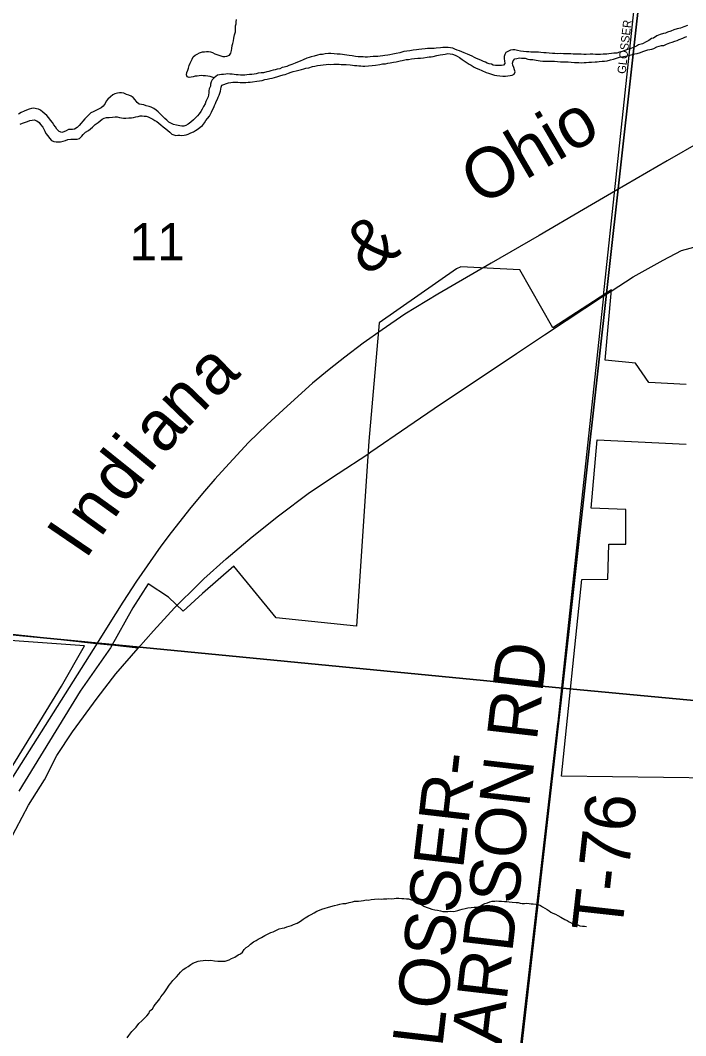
# Model space of a CAD drawing. Extents: x 1310247 to 1664935, y 284496 to 704931.
# Drawn here: x 1477588 to 1481558, y 520097 to 526154 of the extents above; entities that cross this region are included whole.
import ezdxf

# ---------------------------------------------------------------- set-up
doc = ezdxf.new("R2010")
doc.units = 0
for name, color, linetype in [('GM_P_State_Alignment', 7, 'Continuous'), ('GM_P_State_Shield', 7, 'Continuous'), ('GM_X_Corporation_Text', 7, 'Continuous'), ('GM_X_County', 7, 'Continuous'), ('GM_X_County_Subdivision_Text', 7, 'Continuous'), ('GM_X_Major_Lake_Text', 7, 'Continuous'), ('GM_X_Minor_River_Text', 7, 'Continuous'), ('GM_X_Rail_Line', 7, 'Continuous'), ('GM_X_State_Route', 7, 'Continuous'), ('GM_X_Township_Subdivision', 7, 'Continuous'), ('GM_X_US_Location', 7, 'Continuous')]:
    doc.layers.add(name, color=color, linetype=linetype)

msp = doc.modelspace()

# ---------------------------------------------------------------- linework, layer by layer
at = {"layer": 'GM_P_State_Shield'}
for points in [[(1481112, 524538.9), (1481244.2, 524624.4), (1481422.7, 524724), (1481532.6, 524780.1), (1481636.1, 524808.7), (1481749.6, 524850.2), (1481925.7, 524908.3), (1482095.5, 524956.6), (1482310, 525021.9), (1482528.4, 525085), (1482746.8, 525150.2), (1482779.6, 525160.5)], [(1480714.4, 524276.8), (1480843.8, 524363), (1481067.8, 524510.3), (1481112, 524538.9)], [(1479660.5, 523566.1), (1479680, 523578.8), (1479900.7, 523730.2), (1480095.8, 523864), (1480313.6, 524009.3), (1480548.1, 524165.9), (1480714.4, 524276.8)], [(1478540.8, 522681.9), (1478618.5, 522758.8), (1478683.5, 522822.7), (1478816.3, 522942.2), (1478971.4, 523073.1), (1479128.4, 523197.5), (1479314.1, 523336.8), (1479483.5, 523450.9), (1479660.5, 523566.1)], [(1476732.5, 520059.3), (1476879.3, 520234.4), (1477030.1, 520413.5), (1477139.5, 520541.3), (1477189.9, 520632.4), (1477252.8, 520743.3), (1477334.9, 520907.9), (1477437.7, 521094.1), (1477561.7, 521327.9), (1477637.4, 521472.6), (1477733.3, 521622.8), (1477806.9, 521769.1), (1477899.7, 521909.3), (1478045.9, 522110.8), (1478158.5, 522255), (1478291.8, 522407.5), (1478381.7, 522511.8), (1478508.1, 522649.6), (1478540.8, 522681.9)]]:
    msp.add_lwpolyline(points, dxfattribs=at)
at = {"layer": 'GM_X_Corporation_Text'}
for points in [[(1481067.8, 524510.3), (1481340.9, 527083)], [(1478133.4, 522426.1), (1478126.4, 522426.9), (1478027.6, 522437)]]:
    msp.add_lwpolyline(points, dxfattribs=at)
at = {"layer": 'GM_X_County'}
for points in [[(1481370.5, 527094.8), (1480822.4, 522169.9), (1475469.1, 522687.9), (1475971.3, 527619.8)], [(1486747.2, 526552.2), (1486183.9, 521667.6), (1480822.4, 522169.9), (1481370.5, 527094.8)], [(1475469.1, 522687.9), (1480822.4, 522169.9), (1480181.2, 516544.8), (1474875.9, 517060)], [(1480822.4, 522169.9), (1486183.9, 521667.6), (1485560.1, 516006.4), (1480181.2, 516544.8)]]:
    msp.add_lwpolyline(points, close=True, dxfattribs=at)
at = {"layer": 'GM_X_County_Subdivision_Text'}
for points in [[(1481067.8, 524510.3), (1480794, 521966.2)], [(1478027.6, 522437), (1478024.7, 522437.3), (1477671.7, 522476.7), (1477276.5, 522517.8), (1476968.3, 522535), (1476389.5, 522587.4), (1476251.2, 522596.3), (1476189.7, 522625.7), (1476157.4, 522638.3), (1476129.8, 522642.7), (1476092.7, 522637.3), (1475999.9, 522634.8), (1475900.1, 522638.8), (1475865.7, 522642.5)], [(1478291.8, 522407.5), (1478133.4, 522426.1)], [(1480794, 521966.2), (1480793, 521957.4), (1480519.3, 519579.8)]]:
    msp.add_lwpolyline(points, dxfattribs=at)
at = {"layer": 'GM_X_Major_Lake_Text'}
for points in [[(1481560.3, 523981.5), (1481337.1, 523994.2), (1481258.5, 524109), (1481077.8, 524126.6), (1481114.3, 524545.9), (1480765, 524319.2), (1480568.9, 524665.4), (1480216.1, 524682.9), (1480189.3, 524671.1), (1479728.9, 524349), (1479667.2, 523643.5), (1479594.2, 522540), (1479114.8, 522590.4), (1478861.8, 522898.3), (1478674, 522735.5), (1478560.4, 522629.2), (1478473.1, 522712.7), (1478350, 522792.3), (1478259.5, 522648.5), (1478126, 522410.8), (1477945.7, 522151.7), (1477579.1, 521554.9)], [(1481729, 521632.7), (1480816.7, 521645.6), (1480938.2, 522818.4), (1481093.3, 522820.1), (1481099.5, 523028.1), (1481199.5, 523028.1), (1481199.5, 523236.1), (1480992.8, 523243.8), (1481029.3, 523651), (1481560.3, 523625.4)], [(1477467.5, 521585.6), (1477834.3, 522182.6), (1477971.9, 522421.9), (1476359, 522538.5)]]:
    msp.add_lwpolyline(points, dxfattribs=at)
at = {"layer": 'GM_X_Minor_River_Text'}
for points in [[(1478743.8, 525810.4), (1478731.9, 525814.8), (1478720, 525819.1), (1478706, 525821.6), (1478691.9, 525822), (1478679.9, 525822.4), (1478667.9, 525824.8), (1478655.8, 525823.1), (1478643.7, 525821.5), (1478631.6, 525819.9), (1478619.4, 525816.2), (1478607.3, 525814.6), (1478595.2, 525813), (1478583.3, 525817.3), (1478579.7, 525829.5), (1478582.1, 525843.4), (1478586.6, 525857.3), (1478591, 525869.2), (1478595.6, 525885.1), (1478602, 525898.9), (1478606.5, 525910.8), (1478612.9, 525922.7), (1478619.4, 525936.5), (1478631.7, 525946.1), (1478644, 525951.8), (1478656.3, 525959.4), (1478674.5, 525964.9), (1478686.6, 525966.5), (1478698.8, 525968.1), (1478710.8, 525967.8), (1478722.8, 525965.4), (1478734.7, 525961), (1478748.5, 525954.6), (1478760.4, 525950.2), (1478772.4, 525945.8), (1478784.3, 525941.4), (1478796.3, 525939), (1478808.3, 525938.7), (1478820.4, 525940.3), (1478836.7, 525945.8), (1478843.1, 525957.7), (1478847.6, 525973.5), (1478850, 525985.5), (1478852.6, 526003.5), (1478855, 526015.4), (1478859.6, 526031.3), (1478862.1, 526047.3), (1478866.8, 526067.2), (1478871.4, 526085.1), (1478872.2, 526109.1), (1478872.6, 526121.1), (1478875, 526133.1), (1478875.3, 526145.1), (1478877.8, 526159)], [(1481569, 526122.2), (1481546.7, 526114.8), (1481526.4, 526107.4), (1481506.1, 526102.1), (1481487.8, 526096.6), (1481469.5, 526089.2), (1481449.2, 526083.8), (1481437, 526078.1), (1481424.8, 526074.5), (1481404.6, 526069.1), (1481386.2, 526061.7), (1481365.7, 526048.3), (1481353.5, 526044.6), (1481337.1, 526033.1), (1481320.8, 526025.6), (1481300.3, 526014.2), (1481275.9, 526006.9), (1481263.6, 525999.3), (1481243.3, 525991.9), (1481227, 525984.4), (1481210.7, 525978.9), (1481194.5, 525973.4), (1481178.2, 525967.8), (1481162, 525964.3), (1481145.8, 525958.8), (1481129.6, 525957.3), (1481115.5, 525955.8), (1481099.4, 525954.2), (1481087.3, 525952.6), (1481065.1, 525951.3), (1481049, 525949.8), (1481035, 525950.2), (1481018.9, 525950.7), (1481002.8, 525951.2), (1480986.8, 525951.7), (1480964.6, 525950.4), (1480950.6, 525950.8), (1480934.5, 525951.3), (1480918.5, 525951.8), (1480902.4, 525952.3), (1480886.4, 525952.8), (1480872.3, 525953.2), (1480856.2, 525953.7), (1480840.2, 525954.2), (1480828.2, 525954.6), (1480810.1, 525955.1), (1480794, 525953.6), (1480776, 525956.2), (1480763.9, 525956.6), (1480743.8, 525957.2), (1480725.8, 525959.7), (1480711.8, 525960.2), (1480693.8, 525962.7), (1480679.7, 525963.2), (1480663.7, 525963.7), (1480645.6, 525964.2), (1480633.6, 525964.6), (1480621.5, 525965), (1480607.5, 525965.4), (1480589.5, 525968), (1480571.5, 525970.5), (1480553.5, 525973.1), (1480537.6, 525977.6), (1480525.5, 525977.9), (1480513.4, 525976.3), (1480497.1, 525968.8), (1480484.8, 525961.2), (1480478.4, 525949.3), (1480474, 525937.4), (1480475.5, 525923.4), (1480477.1, 525911.3), (1480478.7, 525897.2), (1480470.2, 525885.4), (1480458.1, 525883.8), (1480446.1, 525884.2), (1480434, 525884.5), (1480422, 525884.9), (1480410, 525887.3), (1480398.1, 525891.7), (1480386.1, 525894), (1480374.2, 525898.4), (1480362.4, 525904.8), (1480350.5, 525909.2), (1480338.5, 525913.5), (1480324.7, 525920), (1480308.8, 525926.5), (1480297, 525932.9), (1480283.1, 525939.3), (1480269.3, 525945.8)], [(1480404.2, 525831.3), (1480416.1, 525827), (1480430.1, 525824.5), (1480448.1, 525822), (1480466.1, 525821.4), (1480482.2, 525820.9), (1480496.3, 525822.5), (1480510.4, 525824.1), (1480522.5, 525825.7), (1480534.8, 525833.3), (1480539.3, 525847.2), (1480535.7, 525859.4), (1480532.1, 525871.5), (1480526.5, 525885.7), (1480524.9, 525897.8), (1480527.4, 525911.7), (1480537.8, 525923.4), (1480550, 525927.1), (1480566.2, 525930.6), (1480578.1, 525928.2), (1480600.2, 525927.5), (1480616.1, 525923), (1480628.1, 525920.7), (1480646.2, 525920.1), (1480666.1, 525915.5), (1480690.1, 525912.7), (1480706.1, 525910.2), (1480726.2, 525909.6), (1480744.3, 525911.1), (1480774.4, 525910.1), (1480792.4, 525907.6), (1480810.5, 525907), (1480828.6, 525906.5), (1480840.6, 525906.1), (1480856.7, 525905.6), (1480874.7, 525905), (1480894.8, 525902.4), (1480906.8, 525902), (1480920.8, 525901.6), (1480936.9, 525901.1), (1480951, 525902.7), (1480963.1, 525902.3), (1480979.2, 525903.8), (1480995.2, 525903.3), (1481017.5, 525906.7), (1481029.5, 525906.3), (1481041.6, 525907.9), (1481059.7, 525909.4), (1481073.9, 525910.9), (1481090, 525912.4), (1481108.2, 525917.9), (1481126.4, 525921.3), (1481138.7, 525927), (1481150.9, 525930.6), (1481163, 525934.2), (1481175.1, 525935.9), (1481187.2, 525937.5), (1481207.5, 525942.9), (1481231.8, 525948.2), (1481254.1, 525953.5), (1481268.2, 525955), (1481288.5, 525962.4), (1481302.8, 525968), (1481331.2, 525977.2), (1481355.5, 525982.4), (1481367.7, 525986.1), (1481386.1, 525995.5), (1481412.4, 526002.7), (1481426.5, 526004.3), (1481442.9, 526011.8), (1481463.2, 526019.2), (1481477.4, 526022.8), (1481493.7, 526030.3), (1481505.9, 526033.9), (1481518.1, 526039.5), (1481540.5, 526046.9), (1481552.7, 526052.5), (1481564.9, 526058.2)], [(1480269.3, 525945.8), (1480255.4, 525952.2), (1480235.6, 525960.8), (1480221.7, 525965.3), (1480207.8, 525971.7), (1480193.9, 525976.1), (1480180.1, 525982.6), (1480168.2, 525987), (1480154.2, 525989.4), (1480140.2, 525991.8), (1480122.1, 525992.4), (1480108, 525990.8), (1480093.9, 525989.2), (1480069.7, 525988), (1480057.6, 525986.4), (1480043.5, 525984.8), (1480029.5, 525985.2), (1480017.4, 525985.6), (1480003.3, 525984), (1479983.2, 525982.6), (1479965, 525979.2), (1479950.9, 525977.6), (1479932.7, 525976.2), (1479912.5, 525972.8), (1479894.3, 525969.3), (1479876.2, 525967.9), (1479851.8, 525960.6), (1479829.6, 525955.3), (1479811.4, 525951.8), (1479793.2, 525948.4), (1479781.1, 525946.8), (1479762.9, 525943.3), (1479750.7, 525941.7), (1479734.6, 525940.2), (1479720.5, 525938.6), (1479706.5, 525939), (1479692.3, 525937.5), (1479676.2, 525936), (1479660.1, 525934.5), (1479646, 525934.9), (1479634, 525935.3), (1479622, 525935.7), (1479603.9, 525936.2), (1479587.9, 525938.7), (1479567.9, 525941.3), (1479549.9, 525943.9), (1479535.9, 525946.3), (1479521.9, 525948.8), (1479509.9, 525949.1), (1479495.9, 525951.6), (1479477.8, 525952.1), (1479459.8, 525954.7), (1479439.8, 525955.3), (1479425.7, 525955.7), (1479407.6, 525954.3), (1479391.4, 525950.8), (1479375.3, 525949.3), (1479361.1, 525945.7), (1479340.8, 525940.3), (1479322.6, 525936.9), (1479310.4, 525931.2), (1479298.2, 525927.6), (1479275.8, 525918.3), (1479257.5, 525910.8), (1479241.1, 525903.3), (1479226.9, 525897.7), (1479208.6, 525890.3), (1479190.3, 525884.8), (1479178.1, 525879.2), (1479161.8, 525873.7), (1479149.7, 525872), (1479135.4, 525864.5), (1479121.3, 525862.9), (1479109.1, 525859.2), (1479096.9, 525855.6), (1479082.7, 525852), (1479070.6, 525848.4), (1479058.4, 525846.8), (1479038.2, 525841.4), (1479024.1, 525839.8), (1479007.9, 525838.3), (1478995.8, 525834.7), (1478983.7, 525833.1), (1478969.5, 525831.5), (1478955.4, 525829.9), (1478939.3, 525828.4), (1478927.2, 525826.8), (1478915.1, 525827.2), (1478901.1, 525827.6), (1478887, 525828), (1478875, 525828.4), (1478863, 525830.8), (1478851, 525833.1), (1478839, 525833.5), (1478827, 525833.9), (1478814.8, 525832.2), (1478800.7, 525830.7), (1478788.7, 525831), (1478776.6, 525829.4), (1478764.4, 525825.8), (1478743.8, 525810.4)], [(1478790.6, 525766.8), (1478829.3, 525781.7), (1478843.4, 525783.3), (1478855.5, 525784.9), (1478867.5, 525784.5), (1478885.6, 525784), (1478899.7, 525783.5), (1478915.7, 525783), (1478933.8, 525782.5), (1478947.9, 525784), (1478960, 525785.7), (1478974.1, 525787.2), (1478998.3, 525790.5), (1479014.5, 525792), (1479030.6, 525795.5), (1479046.9, 525801), (1479061, 525802.6), (1479077.2, 525806.1), (1479091.4, 525809.7), (1479103.6, 525813.3), (1479123.8, 525818.7), (1479136, 525822.3), (1479156.3, 525827.7), (1479168.5, 525831.4), (1479188.8, 525838.8), (1479203, 525844.3), (1479215.2, 525848), (1479233.5, 525853.4), (1479249.7, 525856.9), (1479265.9, 525860.4), (1479280, 525864), (1479292.2, 525867.6), (1479308.4, 525871.2), (1479330.7, 525878.5), (1479344.9, 525880), (1479361, 525883.6), (1479379.2, 525887), (1479395.4, 525888.5), (1479413.5, 525890), (1479427.6, 525891.5), (1479439.7, 525891.2), (1479457.8, 525892.6), (1479473.9, 525892.1), (1479489.9, 525891.6), (1479502, 525891.2), (1479518, 525890.8), (1479532.1, 525890.3), (1479556.1, 525887.6), (1479570.1, 525887.1), (1479582.1, 525884.8), (1479596.2, 525884.3), (1479608.1, 525882), (1479620.2, 525881.6), (1479632.2, 525881.2), (1479644.3, 525880.8), (1479664.4, 525882.2), (1479686.6, 525883.5), (1479706.8, 525886.9), (1479733, 525890.1), (1479749.2, 525893.6), (1479767.3, 525895.1), (1479781.5, 525898.7), (1479793.6, 525900.3), (1479813.8, 525903.7), (1479830, 525907.2), (1479854.3, 525912.4), (1479866.4, 525914.1), (1479890.7, 525919.3), (1479904.8, 525920.9), (1479921, 525924.4), (1479939.1, 525925.9), (1479959.2, 525927.2), (1479975.4, 525928.8), (1479993.5, 525930.2), (1480015.7, 525933.5), (1480027.8, 525935.2), (1480039.9, 525936.8), (1480052, 525938.4), (1480072.3, 525943.8), (1480092.5, 525947.2), (1480108.7, 525950.7), (1480122.8, 525952.3), (1480139, 525955.8), (1480153, 525953.3), (1480167, 525952.9), (1480182.9, 525946.4), (1480194.7, 525940), (1480208.5, 525931.6), (1480224.3, 525921.1), (1480236, 525912.7), (1480247.8, 525904.3), (1480265.5, 525891.8), (1480277.3, 525885.4), (1480295.1, 525874.8), (1480306.9, 525868.4), (1480322.8, 525861.9), (1480340.7, 525855.4), (1480366.4, 525842.5), (1480380.3, 525838.1), (1480392.2, 525833.7), (1480404.2, 525831.3)], [(1478743.8, 525810.4), (1478733.4, 525798.7), (1478727, 525786.8), (1478722.5, 525773), (1478722.1, 525760.9), (1478715.5, 525745.1), (1478713.1, 525733.2), (1478712.7, 525721.1), (1478710.3, 525709.2), (1478707.9, 525697.2), (1478701.4, 525681.4), (1478695, 525669.6), (1478690.5, 525655.7), (1478681.9, 525639.9), (1478673.4, 525624.1), (1478664.9, 525610.4), (1478654.4, 525596.7), (1478646, 525584.9), (1478633.5, 525571.2), (1478621, 525559.6), (1478604.5, 525546.1), (1478590.1, 525534.5), (1478575.8, 525526.9), (1478563.6, 525523.3), (1478551.5, 525521.7), (1478539.5, 525524), (1478519.6, 525528.7), (1478501.6, 525533.2), (1478485.8, 525539.7), (1478473.9, 525546.1), (1478462.3, 525558.5), (1478450.6, 525568.9), (1478436.9, 525581.3), (1478425.3, 525593.7), (1478409.7, 525608.2), (1478397.9, 525618.6), (1478384.1, 525627), (1478368.3, 525635.5), (1478356.4, 525639.9), (1478338.5, 525644.5), (1478324.6, 525648.9), (1478310.6, 525651.3), (1478296.6, 525653.8), (1478284.9, 525664.2), (1478273.3, 525678.6), (1478261.7, 525693), (1478250, 525701.3), (1478236.1, 525707.8), (1478222.2, 525712.2), (1478206.3, 525718.7), (1478192.3, 525721.2), (1478180.3, 525721.5), (1478168.2, 525719.9), (1478151.9, 525714.4), (1478139.7, 525708.8), (1478125.2, 525697.2), (1478110.7, 525683.6), (1478100.3, 525671.9), (1478093.8, 525658), (1478083.3, 525642.3), (1478070.9, 525632.7), (1478058.6, 525625), (1478046.3, 525619.4), (1478034.1, 525613.8), (1478021.9, 525608.2), (1478009.6, 525602.5), (1477997.2, 525590.9), (1477986.7, 525579.2), (1477972.2, 525565.6), (1477961.7, 525551.9), (1477951.3, 525540.2), (1477938.8, 525526.5), (1477926.4, 525514.9), (1477912, 525505.3), (1477899.8, 525501.7)], [(1477761.5, 525451.8), (1477775.1, 525437.4), (1477789, 525430.9), (1477801, 525428.5), (1477813, 525428.2), (1477827.1, 525429.8), (1477843.3, 525433.3), (1477857.5, 525436.8), (1477871.7, 525442.4), (1477889.9, 525445.8), (1477904, 525445.4), (1477916, 525445), (1477928.1, 525444.7), (1477940.2, 525448.3), (1477954.8, 525461.9), (1477963.2, 525473.7), (1477977.7, 525487.2), (1477994.1, 525496.8), (1478006.5, 525506.4), (1478018.8, 525516), (1478035.4, 525531.6), (1478051.9, 525545.1), (1478064.3, 525554.7), (1478076.7, 525564.4), (1478088.9, 525570), (1478103.1, 525573.6), (1478117.2, 525575.1), (1478137.4, 525576.5), (1478153.5, 525578), (1478165.5, 525577.7), (1478179.4, 525573.2), (1478191.5, 525572.8), (1478203.5, 525570.5), (1478217.5, 525570), (1478235.6, 525571.5), (1478251.8, 525573), (1478263.9, 525574.6), (1478278.1, 525578.2), (1478290.2, 525579.8), (1478302.3, 525583.5), (1478314.4, 525583.1), (1478326.4, 525582.7), (1478338.5, 525582.3), (1478350.4, 525578), (1478362.2, 525571.6), (1478378.1, 525565.1), (1478389.9, 525556.7), (1478401.7, 525550.3), (1478415.4, 525539.9), (1478427.2, 525529.5), (1478440.9, 525519.1), (1478456.5, 525506.5), (1478468.3, 525496.2), (1478480, 525485.8), (1478491.7, 525475.4), (1478503.6, 525471), (1478515.5, 525466.6), (1478527.6, 525468.3), (1478539.7, 525467.9), (1478551.7, 525467.5), (1478565.8, 525469.1), (1478577.9, 525470.7), (1478590.1, 525474.4), (1478604.4, 525481.9), (1478620.7, 525489.4), (1478633, 525497.1), (1478649.4, 525506.6), (1478661.8, 525516.2), (1478674.2, 525525.9), (1478686.7, 525541.5), (1478695.2, 525555.3), (1478705.7, 525569), (1478716.2, 525582.7), (1478722.6, 525594.6), (1478729.1, 525606.4), (1478735.5, 525620.2), (1478742, 525634), (1478746.4, 525645.9), (1478752.9, 525657.8), (1478757.3, 525669.7), (1478763.7, 525683.5), (1478768.2, 525695.4), (1478774.6, 525707.2), (1478779, 525719.1), (1478781.4, 525731), (1478783.8, 525743), (1478786.2, 525755), (1478790.6, 525766.8)], [(1477899.8, 525501.7), (1477887.8, 525502), (1477875.7, 525502.4), (1477861.4, 525494.8), (1477847.2, 525489.3), (1477835, 525485.6), (1477819.1, 525490.1), (1477805.5, 525504.6), (1477797.9, 525518.8), (1477788.3, 525531.2), (1477780.6, 525543.4), (1477769, 525557.8), (1477757.5, 525572.2), (1477745.9, 525586.6), (1477734.2, 525597), (1477722.4, 525605.4), (1477708.7, 525617.8), (1477696.9, 525624.2), (1477684.9, 525626.6), (1477668.9, 525629.1), (1477654.8, 525627.5), (1477640.6, 525623.9), (1477624.4, 525618.4), (1477610.1, 525612.8), (1477593.7, 525603.3), (1477577.3, 525593.8)], [(1477587.5, 525535.3), (1477601.7, 525540.9), (1477613.9, 525544.6), (1477630.1, 525550.1), (1477644.4, 525555.7), (1477658.6, 525559.2), (1477670.7, 525560.9), (1477686.5, 525554.3), (1477700.3, 525543.9), (1477707.9, 525531.6), (1477721.5, 525517.2), (1477729.1, 525504.9), (1477734.8, 525492.7), (1477740.3, 525478.5), (1477751.9, 525464.1), (1477761.5, 525451.8)], [(1478519, 520448.4), (1478533.6, 520464), (1478544, 520475.7), (1478560.6, 520491.2), (1478575, 520500.8), (1478589.4, 520510.4), (1478605.8, 520521.9), (1478618.1, 520529.5), (1478632.4, 520535.1), (1478648.6, 520540.6), (1478660.8, 520544.2), (1478678.9, 520545.7), (1478695.1, 520547.2), (1478709, 520544.8), (1478725.2, 520546.3), (1478747.2, 520543.6), (1478767.2, 520541), (1478783.2, 520540.5), (1478795.4, 520542.1), (1478809.4, 520541.7), (1478821.6, 520545.3), (1478833.7, 520548.9), (1478848.1, 520556.5), (1478868.5, 520565.9), (1478887, 520579.3), (1478901.2, 520584.9), (1478913.6, 520594.6), (1478924.2, 520610.3), (1478934.6, 520622), (1478949, 520631.5), (1478961.4, 520643.2), (1478980, 520656.6), (1478994.3, 520664.2), (1479006.6, 520671.8), (1479027.1, 520683.2), (1479047.5, 520694.6), (1479065.9, 520704.1), (1479082.2, 520711.6), (1479096.5, 520717.2), (1479116.9, 520726.5), (1479133.2, 520734.1), (1479149.4, 520737.6), (1479163.6, 520741.1), (1479177.8, 520746.7), (1479192, 520750.3), (1479206.2, 520753.8), (1479218.5, 520759.5), (1479238.9, 520768.9), (1479259.3, 520780.3), (1479275.8, 520791.8), (1479288.1, 520799.4), (1479306.5, 520810.9), (1479322.9, 520820.4), (1479341.3, 520829.8), (1479357.7, 520839.3), (1479372, 520844.9), (1479386.2, 520850.5), (1479406.5, 520857.9), (1479420.7, 520861.5), (1479441, 520866.8), (1479463.3, 520874.2), (1479479.5, 520877.7), (1479493.7, 520881.2), (1479511.9, 520884.7), (1479530.1, 520886.1), (1479550.3, 520891.5), (1479570.5, 520894.9), (1479582.7, 520898.5), (1479604.8, 520899.8), (1479621, 520901.3), (1479635.1, 520902.9), (1479651.3, 520906.4), (1479663.3, 520906.1), (1479681.5, 520909.5), (1479701.7, 520910.9), (1479723.8, 520912.2), (1479739.9, 520911.7), (1479754, 520913.3), (1479774, 520912.7), (1479786.2, 520914.3), (1479800.2, 520913.9), (1479818.3, 520915.3), (1479830.5, 520916.9), (1479846.5, 520916.4), (1479864.6, 520915.9), (1479876.6, 520915.5), (1479892.6, 520913), (1479904.7, 520912.6), (1479922.6, 520908.1), (1479936.5, 520903.6), (1479950.4, 520897.2), (1479966.1, 520888.7), (1479981.9, 520880.2), (1479995.7, 520869.8), (1480009.5, 520863.3), (1480027.4, 520856.8), (1480043.3, 520852.3), (1480061.2, 520847.7), (1480077.2, 520845.2), (1480095.2, 520840.6), (1480109.2, 520838.2)], [(1480109.2, 520838.2), (1480125.2, 520837.7), (1480139.3, 520837.3), (1480153.4, 520838.8), (1480169.4, 520838.4), (1480181.5, 520840), (1480197.7, 520843.5), (1480209.9, 520847.1), (1480224.1, 520850.7), (1480242.4, 520856.1), (1480258.5, 520859.7), (1480278.7, 520861), (1480294.8, 520862.5), (1480306.9, 520864.2), (1480319, 520865.8), (1480331.2, 520869.4), (1480347.6, 520879), (1480359.8, 520884.6), (1480376.1, 520890.1), (1480388.3, 520895.7), (1480402.5, 520899.3), (1480418.6, 520898.8), (1480430.7, 520900.4), (1480442.7, 520900.1), (1480458.8, 520899.6), (1480476.8, 520897), (1480490.8, 520896.6), (1480504.9, 520896.1), (1480522.9, 520893.6), (1480546.9, 520890.8), (1480559, 520890.5), (1480570.9, 520888.1), (1480582.9, 520885.7), (1480595, 520885.3), (1480609.1, 520886.9), (1480623.1, 520884.5), (1480635.1, 520884.1), (1480647.1, 520883.7), (1480663.1, 520881.2), (1480677.1, 520878.8), (1480691, 520872.4), (1480702.8, 520866), (1480716.6, 520857.6), (1480730.4, 520849.1), (1480742.2, 520840.7), (1480754, 520834.4), (1480765.9, 520828), (1480781.7, 520821.5), (1480795.5, 520813), (1480813.3, 520804.5), (1480836.9, 520789.7), (1480850.8, 520783.3), (1480862.6, 520776.9), (1480874.5, 520770.5), (1480888.3, 520764.1), (1480902.3, 520761.7), (1480914.2, 520757.3), (1480926.1, 520752.9), (1480942.1, 520750.4), (1480954.2, 520750), (1480966.1, 520747.7)], [(1478225.7, 520084.8), (1478236.2, 520098.5), (1478253, 520122), (1478267.5, 520135.6), (1478280, 520147.2), (1478294.8, 520168.8), (1478313.4, 520186.3), (1478327.9, 520199.8), (1478342.5, 520215.4), (1478355, 520229.1), (1478361.6, 520244.9), (1478376, 520256.5), (1478384.5, 520270.2), (1478392.9, 520282), (1478405.5, 520297.6), (1478420.2, 520317.2), (1478426.6, 520329.1), (1478445.5, 520352.5), (1478453.9, 520364.3), (1478462.3, 520376), (1478477.1, 520397.6), (1478485.6, 520409.4), (1478498.1, 520425), (1478508.6, 520436.7), (1478519, 520448.4)]]:
    msp.add_lwpolyline(points, dxfattribs=at)
at = {"layer": 'GM_X_State_Route'}
msp.add_lwpolyline([(1481647.6, 525431.9), (1481447.5, 525316.3), (1481138.4, 525136.7), (1480947.4, 525025.2), (1480682.6, 524870.2), (1480396.4, 524704.6), (1480079.9, 524520.1), (1479882.4, 524400.4), (1479747.1, 524307), (1479633.9, 524227.4), (1479524.1, 524144.6), (1479429.8, 524070), (1479331.4, 523988.8), (1479179.7, 523852.7), (1479061.6, 523742.9), (1478949.3, 523634.6), (1478812.4, 523486.2), (1478748.4, 523415.7), (1478686.9, 523345.2), (1478605.8, 523247.6), (1478487.7, 523099.2), (1478427, 523017.3), (1478280.3, 522809), (1478199.9, 522682.7), (1478112.2, 522543.4), (1478045.8, 522438.4), (1477352.9, 521343)], dxfattribs=at)

# ---------------------------------------------------------------- texts
at = {"layer": 'GM_P_State_Alignment'}
for s, rotation, p in [('Ohio', 30.34955, (1480332.6, 525042.1)), ('&', 31.86214, (1479643, 524626.3)), ('a', 43.40377, (1478748.6, 523887.9)), ('n', 46.07915, (1478581.2, 523713.9)), ('a', 49.74268, (1478446.4, 523554.3)), ('i', 50.3172, (1478360, 523450.2)), ('d', 51.30788, (1478207.1, 523259.3)), ('n', 54.25497, (1478066.4, 523063.6)), ('I', 55.74307, (1477976.4, 522931.3))]:
    msp.add_text(s, height=299, rotation=rotation, dxfattribs=at).set_placement(p)
at = {"layer": 'GM_X_Rail_Line'}
msp.add_text('GLOSSER', height=50, rotation=83.55845, dxfattribs=at).set_placement((1481198.9, 525832.4))
at = {"layer": 'GM_X_Township_Subdivision'}
for s, rotation, p in [('RICHARDSON RD', 83.38905, (1480345.4, 519060.4)), ('GLOSSER-', 83.35729, (1480069.2, 519712.2)), ('T-76', 83.62032, (1481175.7, 520704.7))]:
    msp.add_text(s, height=300, rotation=rotation, dxfattribs=at).set_placement(p)
at = {"layer": 'GM_X_US_Location'}
msp.add_text('11', height=221, rotation=0.00001, dxfattribs=at).set_placement((1478240.4, 524722.8))

doc.saveas('drawing.dxf')
